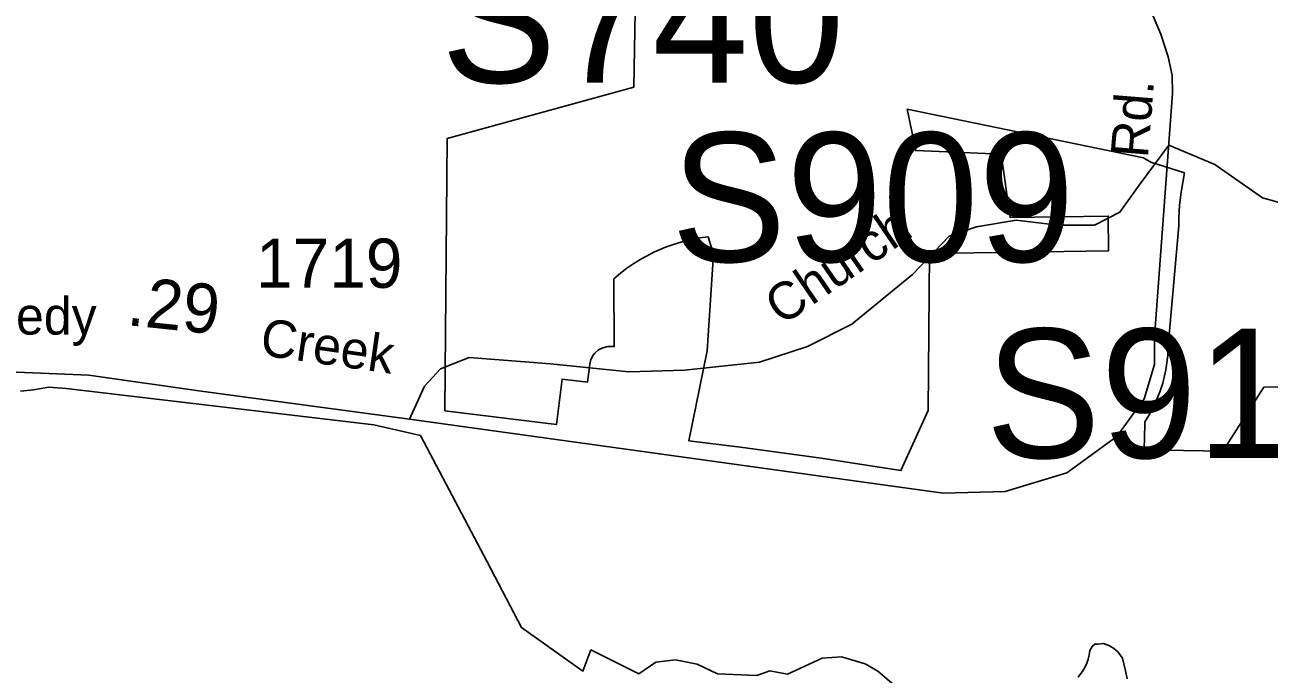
# Model space of a CAD drawing. Extents: x 2001466 to 2224147, y 644118 to 847247.
# Drawn here: x 2068269 to 2071428, y 753546 to 755194 of the extents above; entities that cross this region are included whole.
import ezdxf

# ---------------------------------------------------------------- set-up
doc = ezdxf.new("R2010")
doc.units = 0
for name, color, linetype in [('Exist Boundary Political City Limit New', 7, 'Continuous'), ('Exist Hydrographic Misc Water Feature', 7, 'Continuous'), ('Exist Road Non-System Type 51', 7, 'Continuous'), ('Exist Road Non-System Type 51 Label', 7, 'Continuous'), ('Exist Road Primary Interstate Structure Ovrhead Sign Number Label', 7, 'Continuous'), ('Exist Road Secondary Mileage Hundredths English Label', 7, 'Continuous'), ('Exist Road Secondary Type 41 Attributed', 7, 'Continuous'), ('Exist Road Secondary Type 51 Label', 7, 'Continuous'), ('Exist Road Secondary Type 51 Number Label', 7, 'Continuous'), ('Map Preparation Boundary City Limit Buffer Line', 7, 'Continuous')]:
    doc.layers.add(name, color=color, linetype=linetype)

msp = doc.modelspace()

# ---------------------------------------------------------------- linework, layer by layer
at = {"layer": 'Exist Boundary Political City Limit New'}
for points in [[(2071522.9, 754274.9), (2071415.1, 754274.2), (2071311.1, 754111.6), (2071111.2, 754115.6), (2071112.5, 754180.6), (2071112.9, 754186.1), (2071124, 754204.2), (2071140.2, 754235.4), (2071151.8, 754264.2), (2071158.2, 754284.2), (2071166.4, 754318.2), (2071171.6, 754354.8), (2071172.8, 754388.3), (2071199.2, 754684.2), (2071199.4, 754703.6), (2071201.2, 754736.6), (2071205.4, 754769.3), (2071213.6, 754818.4), (2071128.1, 754846), (2071109.8, 754856.8), (2070509.2, 754980.3), (2070531.2, 754875), (2070747.9, 754865.9), (2070771.1, 754705.2), (2071020.1, 754709), (2071020.9, 754620.7), (2070566.1, 754613.9), (2070562.8, 754215.3), (2070493.6, 754062.6), (2070291.4, 754094.4), (2070086, 754122.1), (2069954.6, 754138.3), (2070001.6, 754366.3), (2070017.6, 754612.2), (2070003.8, 754655.9), (2069983, 754653.2), (2069940, 754644.2), (2069918.6, 754637.9), (2069896.1, 754630), (2069868, 754617.8), (2069834.4, 754600.4), (2069815.5, 754588.6), (2069797.9, 754576.5), (2069781.1, 754563.5), (2069764.2, 754549.2), (2069765.5, 754377.4), (2069748.9, 754377.4), (2069736.6, 754374.6), (2069725.5, 754369), (2069716.1, 754360.8), (2069712.2, 754355.9), (2069706.4, 754344.9), (2069703.2, 754332.8), (2069697.6, 754286.9), (2069633.1, 754294.8), (2069618.9, 754179.6), (2069335.8, 754214.4), (2069341.4, 754906.1), (2069815.1, 755036), (2069820.8, 755325.9)], [(2068257.6, 754263.9), (2068290.5, 754267.3), (2068329.8, 754274.1), (2068351.9, 754272.7), (2068373.9, 754270.8), (2068395.9, 754268.4), (2069155, 754178.4), (2069273.5, 754151.9), (2069442.6, 753831.1), (2069530.4, 753663.9), (2069685.9, 753553.3), (2069705.8, 753607.5)], [(2069705.8, 753607.5), (2069827.8, 753546.9), (2069871, 753575.8), (2069920.8, 753582), (2069976.2, 753570.7), (2070027.8, 753546.9), (2070127.6, 753542.6), (2070160.8, 753553.7), (2070205.9, 753545.7), (2070293.5, 753586.6), (2070342.8, 753590), (2070402.4, 753572.1), (2070434.5, 753553.3), (2070510.8, 753488.1)]]:
    msp.add_lwpolyline(points, dxfattribs=at)
at = {"layer": 'Exist Hydrographic Misc Water Feature'}
for points in [[(2071067.9, 753534.1), (2071063.6, 753554.2), (2071059.7, 753572.2), (2071055.8, 753586.2), (2071045.5, 753601.9), (2071033.6, 753611.9), (2071021.5, 753618.2), (2071007.6, 753623.9), (2070993.6, 753622), (2070985.6, 753622), (2070979.5, 753616), (2070973.5, 753606), (2070971.5, 753594.1), (2070969.4, 753583.9), (2070965.8, 753573.9), (2070961.5, 753564), (2070955.5, 753553.9)], [(2070955.5, 753553.9), (2070943.6, 753537.9)]]:
    msp.add_lwpolyline(points, dxfattribs=at)
at = {"layer": 'Exist Road Non-System Type 51'}
for points in [[(2071173.6, 754888.7), (2071290.4, 754840), (2071411.9, 754754.9), (2071484.8, 754734.6), (2071557.6, 754738.7), (2071691.3, 754803.5), (2071768.2, 754864.3), (2071792.5, 754896.7), (2071837, 755006.1), (2071865.4, 755131.7), (2071926.1, 755314), (2071946.4, 755427.5), (2071986.8, 755508.5), (2072060.1, 755636.1)], [(2071183.4, 755019.9), (2071182.2, 755067), (2071172.5, 755113), (2071153.2, 755171.2), (2071126.5, 755234.2), (2071087.8, 755297.2), (2071053.8, 755372.4), (2071046.8, 755500.7)], [(2069245.9, 754192.9), (2070601.2, 754004.9), (2070758.2, 754009.3), (2070915.1, 754057.3), (2071041.6, 754148.9), (2071111.3, 754244.9), (2071137.5, 754332.1), (2071137.5, 754401.9), (2071183.4, 755019.9)], [(2069245.9, 754192.9), (2069284.1, 754276.7), (2069324.6, 754321.3), (2069397.4, 754349.7), (2069603.9, 754333.5), (2069802.4, 754313.2), (2069944.1, 754317.3), (2070134.4, 754337.5), (2070255.9, 754378), (2070369.2, 754434.8), (2070523.1, 754560.4), (2070616.2, 754657.6), (2070685.1, 754681.9), (2070786.3, 754698.1), (2070891.6, 754686), (2070984.7, 754686), (2071049.5, 754718.4), (2071098.1, 754787.3), (2071173.6, 754888.7)]]:
    msp.add_lwpolyline(points, dxfattribs=at)
at = {"layer": 'Exist Road Secondary Type 41 Attributed'}
msp.add_lwpolyline([(2067905.3, 754304.9), (2068166, 754316.1), (2068431.5, 754304.9), (2068716.4, 754264.6), (2069245.9, 754192.9)], dxfattribs=at)
at = {"layer": 'Map Preparation Boundary City Limit Buffer Line'}
for points in [[(2071522.9, 754274.9), (2071415.1, 754274.2), (2071311.1, 754111.6), (2071111.2, 754115.6), (2071112.5, 754180.6), (2071112.9, 754186.1), (2071124, 754204.2), (2071140.2, 754235.4), (2071151.8, 754264.2), (2071158.2, 754284.2), (2071166.4, 754318.2), (2071171.6, 754354.8), (2071172.8, 754388.3), (2071199.2, 754684.2), (2071199.4, 754703.6), (2071201.2, 754736.6), (2071205.4, 754769.3), (2071213.6, 754818.4), (2071128.1, 754846), (2071109.8, 754856.8), (2070509.2, 754980.3), (2070531.2, 754875), (2070747.9, 754865.9), (2070771.1, 754705.2), (2071020.1, 754709), (2071020.9, 754620.7), (2070566.1, 754613.9), (2070562.8, 754215.3), (2070493.6, 754062.6), (2070291.4, 754094.4), (2070086, 754122.1), (2069954.6, 754138.3), (2070001.6, 754366.3), (2070017.6, 754612.2), (2070003.8, 754655.9), (2069983, 754653.2), (2069940, 754644.2), (2069918.6, 754637.9), (2069896.1, 754630), (2069868, 754617.8), (2069834.4, 754600.4), (2069815.5, 754588.6), (2069797.9, 754576.5), (2069781.1, 754563.5), (2069764.2, 754549.2), (2069765.5, 754377.4), (2069748.9, 754377.4), (2069736.6, 754374.6), (2069725.5, 754369), (2069716.1, 754360.8), (2069712.2, 754355.9), (2069706.4, 754344.9), (2069703.2, 754332.8), (2069697.6, 754286.9), (2069633.1, 754294.8), (2069618.9, 754179.6), (2069335.8, 754214.4), (2069341.4, 754906.1), (2069815.1, 755036), (2069820.8, 755325.9)], [(2068257.6, 754263.9), (2068290.5, 754267.3), (2068329.8, 754274.1), (2068351.9, 754272.7), (2068373.9, 754270.8), (2068395.9, 754268.4), (2069155, 754178.4), (2069273.5, 754151.9), (2069442.6, 753831.1), (2069530.4, 753663.9), (2069685.9, 753553.3), (2069705.8, 753607.5)], [(2069705.8, 753607.5), (2069827.8, 753546.9), (2069871, 753575.8), (2069920.8, 753582), (2069976.2, 753570.7), (2070027.8, 753546.9), (2070127.6, 753542.6), (2070160.8, 753553.7), (2070205.9, 753545.7), (2070293.5, 753586.6), (2070342.8, 753590), (2070402.4, 753572.1), (2070434.5, 753553.3), (2070510.8, 753488.1)]]:
    msp.add_lwpolyline(points, dxfattribs=at)

# ---------------------------------------------------------------- texts
at = {"layer": 'Exist Road Non-System Type 51 Label'}
for s, rotation, p in [('Rd.', 85.3441, (2071120.5, 754854.7)), ('Church', 34.392, (2070191, 754428.9))]:
    msp.add_text(s, height=95, rotation=rotation, dxfattribs=at).set_placement(p)
at = {"layer": 'Exist Road Primary Interstate Structure Ovrhead Sign Number Label'}
for s, p in [('S740', (2069325.7, 755047.4)), ('S909', (2069909.9, 754592.8)), ('S910', (2070708.2, 754094.7))]:
    msp.add_text(s, height=328.08, dxfattribs=at).set_placement(p)
at = {"layer": 'Exist Road Secondary Mileage Hundredths English Label'}
msp.add_text('.29', height=125, rotation=354.0751, dxfattribs=at).set_placement((2068525.7, 754432.2))
at = {"layer": 'Exist Road Secondary Type 51 Label'}
for s, rotation, p in [('Reedy', 359.9137, (2068084, 754408.3)), ('Creek', 351.8926, (2068863.4, 754356.2))]:
    msp.add_text(s, height=95, rotation=rotation, dxfattribs=at).set_placement(p)
at = {"layer": 'Exist Road Secondary Type 51 Number Label'}
msp.add_text('1719', height=125, dxfattribs=at).set_placement((2068855.9, 754526.7))

doc.saveas('drawing.dxf')
